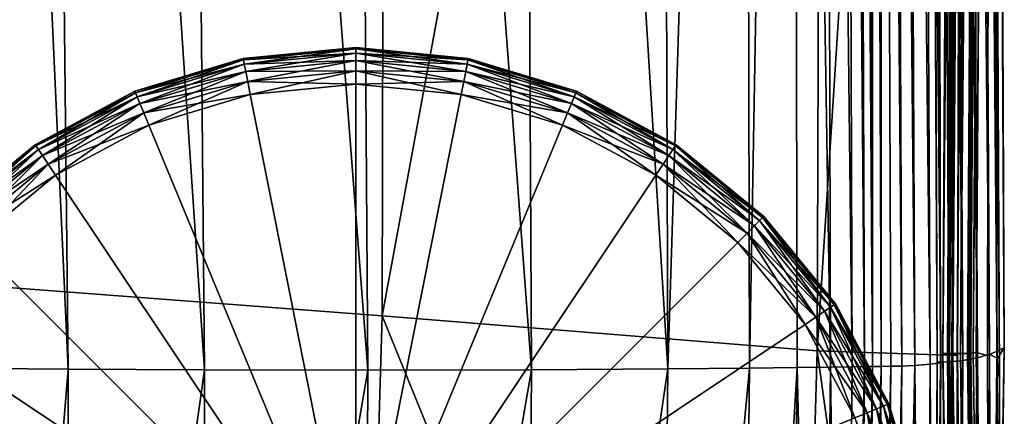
# Model space of a CAD drawing. Header units: millimetres. Extents: x 2387 to 13955, y -4964 to 364.
# Tile 889 of 1056: x 4475 to 4537, y -288 to -263. Entities that reach past the tile are written whole.
import ezdxf

# ---------------------------------------------------------------- set-up
doc = ezdxf.new("R2010")
doc.units = ezdxf.units.MM
doc.header["$MEASUREMENT"] = 0
doc.layers.add('Predefinito', color=7, linetype='Continuous', true_color=0x000000)

# ---------------------------------------------------------------- blocks, each defined once
blk = doc.blocks.new('Blocco 08')
at = {"layer": 'Predefinito'}
for points in [[(-439.328, -404.422, 608.476), (-467.198, -396.165, 730.971), (-468.751, -561.616, 730.648)], [(-468.751, -561.616, 730.648), (-439.661, -563.818, 608.307), (-439.328, -404.422, 608.476)], [(-411.78, -412.658, 485.836), (-439.328, -404.422, 608.476), (-439.661, -563.818, 608.307)], [(-439.661, -563.818, 608.307), (-412.294, -566.011, 485.871), (-411.78, -412.658, 485.836)], [(-402.631, -414.958, 440.536), (-411.78, -412.658, 485.836), (-412.294, -566.011, 485.871)], [(-400.526, -565.816, 218.908), (-401.171, -414.45, 218.819), (-401.347, -414.958, 360.699)], [(-401.171, -414.45, 218.819), (-400.526, -565.816, 218.908), (-400.989, -566.552, 77.885)], [(-400.989, -566.552, 77.885), (-400.807, -414.866, 77.82), (-401.171, -414.45, 218.819)], [(-412.294, -566.011, 485.871), (-403.461, -566.301, 440.647), (-402.631, -414.958, 440.536)], [(-403.089, -414.851, 426.423), (-403.512, -414.852, 426.487), (-404.397, -566.18, 426.56)], [(-404.397, -566.18, 426.56), (-403.976, -566.183, 426.502), (-403.089, -414.851, 426.423)], [(-403.112, -414.852, 426.633), (-403.997, -566.184, 426.711), (-404.397, -566.18, 426.56)], [(-404.397, -566.18, 426.56), (-403.512, -414.852, 426.487), (-403.112, -414.852, 426.633)], [(-403.222, -414.899, 433.32), (-403.333, -414.901, 433.492), (-404.092, -566.24, 433.578)], [(-404.092, -566.24, 433.578), (-403.983, -566.24, 433.408), (-403.222, -414.899, 433.32)], [(-404.092, -566.24, 433.578), (-403.333, -414.901, 433.492), (-403.279, -414.902, 433.686)], [(-403.279, -414.902, 433.686), (-404.033, -566.242, 433.773), (-404.092, -566.24, 433.578)], [(-404.033, -566.242, 433.773), (-403.279, -414.902, 433.686), (-403.045, -414.917, 435.502)], [(-403.045, -414.917, 435.502), (-403.818, -566.258, 435.596), (-404.033, -566.242, 433.773)], [(-403.997, -566.184, 426.711), (-403.112, -414.852, 426.633), (-402.594, -414.857, 427.566)], [(-402.594, -414.857, 427.566), (-403.463, -566.198, 427.652), (-403.997, -566.184, 426.711)], [(-402.984, -414.892, 432.407), (-403.222, -414.899, 433.32), (-403.983, -566.24, 433.408)], [(-403.983, -566.24, 433.408), (-403.765, -566.234, 432.497), (-402.984, -414.892, 432.407)], [(-402.374, -414.844, 425.615), (-403.089, -414.851, 426.423), (-403.976, -566.183, 426.502)], [(-403.976, -566.183, 426.502), (-403.274, -566.184, 425.701), (-402.374, -414.844, 425.615)], [(-403.461, -566.301, 440.647), (-403.818, -566.258, 435.596), (-403.045, -414.917, 435.502)], [(-402.662, -414.874, 429.99), (-402.984, -414.892, 432.407), (-403.765, -566.234, 432.497)], [(-403.765, -566.234, 432.497), (-403.488, -566.217, 430.079), (-402.662, -414.874, 429.99)], [(-402.594, -414.857, 427.566), (-402.662, -414.874, 429.99), (-403.488, -566.217, 430.079)], [(-403.488, -566.217, 430.079), (-403.463, -566.198, 427.652), (-402.594, -414.857, 427.566)], [(-403.045, -414.917, 435.502), (-402.631, -414.958, 440.536), (-403.461, -566.301, 440.647)], [(-401.9, -414.829, 423.232), (-402.374, -414.844, 425.615), (-403.274, -566.184, 425.701)], [(-403.274, -566.184, 425.701), (-402.833, -566.171, 423.32), (-401.9, -414.829, 423.232)], [(-401.676, -414.815, 420.807), (-401.9, -414.829, 423.232), (-402.833, -566.171, 423.32)], [(-402.833, -566.171, 423.32), (-402.636, -566.158, 420.892), (-401.676, -414.815, 420.807)], [(-401.679, -414.809, 419.499), (-401.776, -414.81, 419.679), (-402.746, -566.149, 419.762)], [(-402.746, -566.149, 419.762), (-402.651, -566.149, 419.583), (-401.679, -414.809, 419.499)], [(-401.705, -414.81, 419.868), (-402.674, -566.151, 419.952), (-402.746, -566.149, 419.762)], [(-402.746, -566.149, 419.762), (-401.776, -414.81, 419.679), (-401.705, -414.81, 419.868)], [(-402.674, -566.151, 419.952), (-401.705, -414.81, 419.868), (-401.676, -414.815, 420.807)], [(-401.676, -414.815, 420.807), (-402.636, -566.158, 420.892), (-402.674, -566.151, 419.952)], [(-401.486, -414.8, 417.669), (-401.679, -414.809, 419.499), (-402.651, -566.149, 419.583)], [(-402.651, -566.149, 419.583), (-402.476, -566.142, 417.754), (-401.486, -414.8, 417.669)], [(-401.276, -414.78, 412.525), (-401.486, -414.8, 417.669), (-402.476, -566.142, 417.754)], [(-402.476, -566.142, 417.754), (-402.295, -566.124, 412.61), (-401.276, -414.78, 412.525)], [(-401.347, -414.958, 360.699), (-401.276, -414.78, 412.525), (-402.295, -566.124, 412.61)], [(-402.295, -566.124, 412.61), (-401.593, -566.308, 360.784), (-401.347, -414.958, 360.699)], [(-401.347, -414.958, 360.699), (-401.593, -566.308, 360.784), (-400.526, -565.816, 218.908)], [(-401.547, -415.221, 28.638), (-400.807, -414.866, 77.82), (-400.989, -566.552, 77.885)], [(-466.358, -415.571, 12.586), (-461.061, -415.607, 12.6), (-459.43, -567.162, 12.537)], [(-459.43, -567.162, 12.537), (-464.575, -567.128, 12.545), (-466.358, -415.571, 12.586)], [(-461.061, -415.607, 12.6), (-452.231, -415.652, 12.594), (-450.855, -567.204, 12.5)], [(-450.855, -567.204, 12.5), (-459.43, -567.162, 12.537), (-461.061, -415.607, 12.6)], [(-452.231, -415.652, 12.594), (-441.637, -415.67, 12.544), (-440.564, -567.222, 12.43)], [(-440.564, -567.222, 12.43), (-450.855, -567.204, 12.5), (-452.231, -415.652, 12.594)], [(-441.637, -415.67, 12.544), (-431.042, -415.643, 12.456), (-430.274, -567.196, 12.353)], [(-430.274, -567.196, 12.353), (-440.564, -567.222, 12.43), (-441.637, -415.67, 12.544)], [(-431.042, -415.643, 12.456), (-422.212, -415.584, 12.362), (-421.699, -567.14, 12.292)], [(-421.699, -567.14, 12.292), (-430.274, -567.196, 12.353), (-431.042, -415.643, 12.456)], [(-421.699, -567.14, 12.292), (-422.212, -415.584, 12.362), (-416.915, -415.534, 12.3)], [(-416.915, -415.534, 12.3), (-416.553, -567.093, 12.26), (-421.699, -567.14, 12.292)], [(-416.553, -567.093, 12.26), (-416.915, -415.534, 12.3), (-413.888, -415.501, 12.323)], [(-413.888, -415.501, 12.323), (-413.567, -567.061, 12.292), (-416.553, -567.093, 12.26)], [(-413.888, -415.501, 12.323), (-411.868, -415.475, 12.477), (-411.47, -567.034, 12.422)], [(-411.47, -567.034, 12.422), (-413.567, -567.061, 12.292), (-413.888, -415.501, 12.323)], [(-411.868, -415.475, 12.477), (-410.61, -415.457, 12.719), (-410.106, -567.015, 12.63)], [(-410.106, -567.015, 12.63), (-411.47, -567.034, 12.422), (-411.868, -415.475, 12.477)], [(-410.61, -415.457, 12.719), (-409.867, -415.446, 13.004), (-409.322, -567.002, 12.89)], [(-409.322, -567.002, 12.89), (-410.106, -567.015, 12.63), (-410.61, -415.457, 12.719)], [(-409.867, -415.446, 13.004), (-409.364, -415.439, 13.197), (-408.814, -566.993, 13.063)], [(-408.814, -566.993, 13.063), (-409.322, -567.002, 12.89), (-409.867, -415.446, 13.004)], [(-408.814, -566.993, 13.063), (-409.364, -415.439, 13.197), (-408.827, -415.432, 13.161)], [(-408.277, -566.987, 13.008), (-408.827, -415.432, 13.161), (-408.241, -415.425, 13.074)], [(-408.827, -415.432, 13.161), (-408.277, -566.987, 13.008), (-408.814, -566.993, 13.063)], [(-408.241, -415.425, 13.074), (-407.675, -566.98, 12.901), (-408.277, -566.987, 13.008)], [(-408.241, -415.425, 13.074), (-407.596, -415.416, 13.11), (-406.97, -566.971, 12.921)], [(-406.97, -566.971, 12.921), (-407.675, -566.98, 12.901), (-408.241, -415.425, 13.074)], [(-407.596, -415.416, 13.11), (-406.845, -415.404, 13.487), (-406.148, -566.935, 13.306)], [(-406.148, -566.935, 13.306), (-406.97, -566.971, 12.921), (-407.596, -415.416, 13.11)], [(-406.845, -415.404, 13.487), (-405.94, -415.384, 14.422), (-405.191, -566.847, 14.295)], [(-405.191, -566.847, 14.295), (-406.148, -566.935, 13.306), (-406.845, -415.404, 13.487)], [(-405.94, -415.384, 14.422), (-405.299, -415.367, 15.409), (-404.519, -566.761, 15.34)], [(-404.519, -566.761, 15.34), (-405.191, -566.847, 14.295), (-405.94, -415.384, 14.422)], [(-404.742, -566.731, 16.041), (-405.527, -415.364, 16.094), (-405.338, -415.364, 15.942)], [(-405.338, -415.364, 15.942), (-405.527, -415.364, 16.094), (-404.742, -566.731, 16.041)], [(-404.55, -566.732, 15.89), (-405.338, -415.364, 15.942), (-404.809, -415.356, 16.017)], [(-405.338, -415.364, 15.942), (-404.55, -566.732, 15.89), (-404.742, -566.731, 16.041)], [(-404.742, -566.731, 16.041), (-404.55, -566.732, 15.89), (-405.338, -415.364, 15.942)], [(-405.299, -415.367, 15.409), (-405.338, -415.364, 15.942), (-404.55, -566.732, 15.89)], [(-404.55, -566.732, 15.89), (-404.519, -566.761, 15.34), (-405.299, -415.367, 15.409)], [(-404.809, -415.356, 16.017), (-403.978, -415.339, 16.852), (-403.142, -566.62, 16.88)], [(-403.142, -566.62, 16.88), (-404.007, -566.705, 15.985), (-404.809, -415.356, 16.017)], [(-404.809, -415.356, 16.017), (-404.007, -566.705, 15.985), (-404.55, -566.732, 15.89)], [(-403.978, -415.339, 16.852), (-403.068, -415.313, 18.676), (-402.211, -566.46, 18.759)], [(-402.211, -566.46, 18.759), (-403.142, -566.62, 16.88), (-403.978, -415.339, 16.852)], [(-403.068, -415.313, 18.676), (-402.299, -415.279, 21.715), (-401.46, -566.209, 21.815)], [(-401.46, -566.209, 21.815), (-402.211, -566.46, 18.759), (-403.068, -415.313, 18.676)], [(-402.299, -415.279, 21.715), (-401.762, -415.247, 25.269), (-400.97, -566.465, 25.338)], [(-400.97, -566.465, 25.338), (-401.46, -566.209, 21.815), (-402.299, -415.279, 21.715)], [(-401.762, -415.247, 25.269), (-401.547, -415.221, 28.638), (-400.82, -567.82, 28.622)], [(-400.82, -567.82, 28.622), (-400.97, -566.465, 25.338), (-401.762, -415.247, 25.269)], [(-400.989, -566.552, 77.885), (-400.82, -567.82, 28.622), (-401.547, -415.221, 28.638)], [(-468.751, -561.616, 730.648), (-470.607, -626.494, 730.493), (-441.548, -626.659, 607.928)], [(-441.548, -626.659, 607.928), (-439.661, -563.818, 608.307), (-468.751, -561.616, 730.648)], [(-439.661, -563.818, 608.307), (-441.548, -626.659, 607.928), (-414.032, -626.828, 485.657)], [(-414.032, -626.828, 485.657), (-412.294, -566.011, 485.871), (-439.661, -563.818, 608.307)], [(-412.294, -566.011, 485.871), (-414.032, -626.828, 485.657), (-403.91, -626.452, 440.526)], [(-403.91, -626.452, 440.526), (-403.461, -566.301, 440.647), (-412.294, -566.011, 485.871)], [(-403.319, -626.305, 426.369), (-403.976, -566.183, 426.502), (-404.397, -566.18, 426.56)], [(-404.397, -566.18, 426.56), (-403.742, -626.286, 426.423), (-403.319, -626.305, 426.369)], [(-403.742, -626.286, 426.423), (-404.397, -566.18, 426.56), (-403.997, -566.184, 426.711)], [(-403.644, -626.382, 433.448), (-404.092, -566.24, 433.578), (-404.033, -566.242, 433.773)], [(-403.531, -626.384, 433.279), (-403.983, -566.24, 433.408), (-404.092, -566.24, 433.578)], [(-404.092, -566.24, 433.578), (-403.644, -626.382, 433.448), (-403.531, -626.384, 433.279)], [(-403.591, -626.388, 433.644), (-404.033, -566.242, 433.773), (-403.818, -566.258, 435.596)], [(-404.033, -566.242, 433.773), (-403.591, -626.388, 433.644), (-403.644, -626.382, 433.448)], [(-403.345, -626.306, 426.578), (-403.997, -566.184, 426.711), (-403.463, -566.198, 427.652)], [(-403.997, -566.184, 426.711), (-403.345, -626.306, 426.578), (-403.742, -626.286, 426.423)], [(-403.285, -626.384, 432.37), (-403.765, -566.234, 432.497), (-403.983, -566.24, 433.408)], [(-403.983, -566.24, 433.408), (-403.531, -626.384, 433.279), (-403.285, -626.384, 432.37)], [(-403.976, -566.183, 426.502), (-403.319, -626.305, 426.369), (-402.596, -626.329, 425.575)], [(-402.596, -626.329, 425.575), (-403.274, -566.184, 425.701), (-403.976, -566.183, 426.502)], [(-402.938, -626.369, 429.954), (-403.488, -566.217, 430.079), (-403.765, -566.234, 432.497)], [(-403.765, -566.234, 432.497), (-403.285, -626.384, 432.37), (-402.938, -626.369, 429.954)], [(-402.841, -626.342, 427.525), (-403.463, -566.198, 427.652), (-403.488, -566.217, 430.079)], [(-403.488, -566.217, 430.079), (-402.938, -626.369, 429.954), (-402.841, -626.342, 427.525)], [(-403.463, -566.198, 427.652), (-402.841, -626.342, 427.525), (-403.345, -626.306, 426.578)], [(-402.091, -626.325, 423.196), (-402.833, -566.171, 423.32), (-403.274, -566.184, 425.701)], [(-403.274, -566.184, 425.701), (-402.596, -626.329, 425.575), (-402.091, -626.325, 423.196)], [(-401.832, -626.309, 420.77), (-402.636, -566.158, 420.892), (-402.833, -566.171, 423.32)], [(-402.833, -566.171, 423.32), (-402.091, -626.325, 423.196), (-401.832, -626.309, 420.77)], [(-401.914, -626.293, 419.637), (-402.746, -566.149, 419.762), (-402.674, -566.151, 419.952)], [(-401.815, -626.296, 419.46), (-402.651, -566.149, 419.583), (-402.746, -566.149, 419.762)], [(-402.746, -566.149, 419.762), (-401.914, -626.293, 419.637), (-401.815, -626.296, 419.46)], [(-401.847, -626.298, 419.829), (-402.674, -566.151, 419.952), (-402.636, -566.158, 420.892)], [(-402.674, -566.151, 419.952), (-401.847, -626.298, 419.829), (-401.914, -626.293, 419.637)], [(-401.6, -626.295, 417.633), (-402.476, -566.142, 417.754), (-402.651, -566.149, 419.583)], [(-402.651, -566.149, 419.583), (-401.815, -626.296, 419.46), (-401.6, -626.295, 417.633)], [(-402.636, -566.158, 420.892), (-401.832, -626.309, 420.77), (-401.847, -626.298, 419.829)], [(-402.295, -566.124, 412.61), (-402.476, -566.142, 417.754), (-401.6, -626.295, 417.633)], [(-401.593, -566.308, 360.784), (-402.295, -566.124, 412.61), (-401.323, -626.28, 412.49)], [(-401.6, -626.295, 417.633), (-401.323, -626.28, 412.49), (-402.295, -566.124, 412.61)], [(-402.211, -566.46, 18.759), (-401.46, -566.209, 21.815), (-401.695, -625.121, 21.724)], [(-401.18, -626.241, 25.14), (-401.695, -625.121, 21.724), (-401.46, -566.209, 21.815)], [(-401.378, -626.041, 218.787), (-400.526, -565.816, 218.908), (-401.593, -566.308, 360.784)], [(-400.526, -565.816, 218.908), (-401.378, -626.041, 218.787), (-401.569, -627.736, 77.658)], [(-401.569, -627.736, 77.658), (-400.989, -566.552, 77.885), (-400.526, -565.816, 218.908)], [(-401.46, -566.209, 21.815), (-400.97, -566.465, 25.338), (-401.18, -626.241, 25.14)], [(-406.148, -566.935, 13.306), (-405.191, -566.847, 14.295), (-405.604, -627.347, 14.022)], [(-404.897, -627.055, 15.107), (-405.604, -627.347, 14.022), (-405.191, -566.847, 14.295)], [(-405.191, -566.847, 14.295), (-404.519, -566.761, 15.34), (-404.897, -627.055, 15.107)], [(-405.108, -626.948, 15.815), (-404.742, -566.731, 16.041), (-404.55, -566.732, 15.89)], [(-404.742, -566.731, 16.041), (-405.108, -626.948, 15.815), (-404.916, -626.953, 15.666)], [(-404.55, -566.732, 15.89), (-404.916, -626.953, 15.666), (-405.108, -626.948, 15.815)], [(-404.916, -626.953, 15.666), (-404.55, -566.732, 15.89), (-404.007, -566.705, 15.985)], [(-404.007, -566.705, 15.985), (-404.361, -626.864, 15.781), (-404.916, -626.953, 15.666)], [(-404.916, -626.953, 15.666), (-404.55, -566.732, 15.89), (-404.742, -566.731, 16.041)], [(-404.55, -566.732, 15.89), (-404.916, -626.953, 15.666), (-404.897, -627.055, 15.107)], [(-404.897, -627.055, 15.107), (-404.519, -566.761, 15.34), (-404.55, -566.732, 15.89)], [(-403.142, -566.62, 16.88), (-403.463, -626.579, 16.716), (-404.361, -626.864, 15.781)], [(-404.361, -626.864, 15.781), (-404.007, -566.705, 15.985), (-403.142, -566.62, 16.88)], [(-403.461, -566.301, 440.647), (-403.91, -626.452, 440.526), (-403.603, -626.408, 435.469)], [(-403.603, -626.408, 435.469), (-403.818, -566.258, 435.596), (-403.461, -566.301, 440.647)], [(-403.818, -566.258, 435.596), (-403.603, -626.408, 435.469), (-403.591, -626.388, 433.644)], [(-403.463, -626.579, 16.716), (-403.142, -566.62, 16.88), (-402.211, -566.46, 18.759)], [(-402.211, -566.46, 18.759), (-402.485, -626.021, 18.643), (-403.463, -626.579, 16.716)], [(-401.695, -625.121, 21.724), (-402.485, -626.021, 18.643), (-402.211, -566.46, 18.759)], [(-401.323, -626.28, 412.49), (-401.286, -626.482, 360.663), (-401.593, -566.308, 360.784)], [(-401.593, -566.308, 360.784), (-401.286, -626.482, 360.663), (-401.378, -626.041, 218.787)], [(-400.82, -567.82, 28.622), (-400.989, -566.552, 77.885), (-401.569, -627.736, 77.658)], [(-401.008, -631.744, 28.073), (-401.18, -626.241, 25.14), (-400.97, -566.465, 25.338)], [(-400.97, -566.465, 25.338), (-400.82, -567.82, 28.622), (-401.008, -631.744, 28.073)], [(-464.437, -627.911, 12.252), (-464.575, -567.128, 12.545), (-459.43, -567.162, 12.537)], [(-459.43, -567.162, 12.537), (-459.378, -627.945, 12.188), (-464.437, -627.911, 12.252)], [(-459.378, -627.945, 12.188), (-459.43, -567.162, 12.537), (-450.855, -567.204, 12.5)], [(-450.855, -567.204, 12.5), (-450.947, -627.986, 12.09), (-459.378, -627.945, 12.188)], [(-450.947, -627.986, 12.09), (-450.855, -567.204, 12.5), (-440.564, -567.222, 12.43)], [(-440.564, -567.222, 12.43), (-440.831, -628.003, 12.001), (-450.947, -627.986, 12.09)], [(-430.274, -567.196, 12.353), (-430.714, -627.978, 11.954), (-440.831, -628.003, 12.001)], [(-440.831, -628.003, 12.001), (-440.564, -567.222, 12.43), (-430.274, -567.196, 12.353)], [(-430.714, -627.978, 11.954), (-430.274, -567.196, 12.353), (-421.699, -567.14, 12.292)], [(-421.699, -567.14, 12.292), (-422.283, -627.924, 11.951), (-430.714, -627.978, 11.954)], [(-416.553, -567.093, 12.26), (-417.224, -627.879, 11.964), (-422.283, -627.924, 11.951)], [(-422.283, -627.924, 11.951), (-421.699, -567.14, 12.292), (-416.553, -567.093, 12.26)], [(-417.224, -627.879, 11.964), (-416.553, -567.093, 12.26), (-413.567, -567.061, 12.292)], [(-413.567, -567.061, 12.292), (-414.261, -627.846, 12.016), (-417.224, -627.879, 11.964)], [(-412.116, -627.817, 12.146), (-414.261, -627.846, 12.016), (-413.567, -567.061, 12.292)], [(-413.567, -567.061, 12.292), (-411.47, -567.034, 12.422), (-412.116, -627.817, 12.146)], [(-410.688, -627.793, 12.341), (-412.116, -627.817, 12.146), (-411.47, -567.034, 12.422)], [(-411.47, -567.034, 12.422), (-410.106, -567.015, 12.63), (-410.688, -627.793, 12.341)], [(-409.322, -567.002, 12.89), (-409.878, -627.772, 12.593), (-410.688, -627.793, 12.341)], [(-410.688, -627.793, 12.341), (-410.106, -567.015, 12.63), (-409.322, -567.002, 12.89)], [(-409.878, -627.772, 12.593), (-409.322, -567.002, 12.89), (-408.814, -566.993, 13.063)], [(-408.814, -566.993, 13.063), (-409.364, -627.76, 12.759), (-409.878, -627.772, 12.593)], [(-408.277, -566.987, 13.008), (-408.828, -627.756, 12.695), (-409.364, -627.76, 12.759)], [(-409.364, -627.76, 12.759), (-408.814, -566.993, 13.063), (-408.277, -566.987, 13.008)], [(-408.828, -627.756, 12.695), (-408.277, -566.987, 13.008), (-407.675, -566.98, 12.901)], [(-407.675, -566.98, 12.901), (-408.217, -627.753, 12.582), (-408.828, -627.756, 12.695)], [(-406.97, -566.971, 12.921), (-407.479, -627.744, 12.596), (-408.217, -627.753, 12.582)], [(-408.217, -627.753, 12.582), (-407.675, -566.98, 12.901), (-406.97, -566.971, 12.921)], [(-407.479, -627.744, 12.596), (-406.97, -566.971, 12.921), (-406.148, -566.935, 13.306)], [(-406.148, -566.935, 13.306), (-406.608, -627.637, 12.992), (-407.479, -627.744, 12.596)], [(-405.604, -627.347, 14.022), (-406.608, -627.637, 12.992), (-406.148, -566.935, 13.306)], [(-401.569, -627.736, 77.658), (-401.008, -631.744, 28.073), (-400.82, -567.82, 28.622)]]:
    blk.add_3dface(points, dxfattribs=at)

msp = doc.modelspace()

# ---------------------------------------------------------------- linework, layer by layer
at = {"layer": 'Predefinito'}
for points in [[(4496.312, -264.767, 2), (4489.229, -265.464, 2), (4489.229, -265.464, 6)], [(4489.229, -265.464, 6), (4496.312, -264.767, 6), (4496.312, -264.767, 2)], [(4496.312, -264.767, 6), (4489.229, -265.464, 6), (4489.229, -265.464, 10)], [(4489.229, -265.464, 10), (4496.312, -264.767, 10), (4496.312, -264.767, 6)], [(4489.247, -265.555, 1.28), (4489.229, -265.464, 2), (4496.312, -264.767, 2)], [(4496.312, -264.859, 10.72), (4496.312, -264.767, 10), (4489.229, -265.464, 10)], [(4489.229, -265.464, 10), (4489.247, -265.555, 10.72), (4496.312, -264.859, 10.72)], [(4496.312, -264.767, 2), (4496.312, -264.859, 1.28), (4489.247, -265.555, 1.28)], [(4489.301, -265.826, 0.72), (4489.247, -265.555, 1.28), (4496.312, -264.859, 1.28)], [(4496.312, -265.135, 11.28), (4496.312, -264.859, 10.72), (4489.247, -265.555, 10.72)], [(4489.247, -265.555, 10.72), (4489.301, -265.826, 11.28), (4496.312, -265.135, 11.28)], [(4496.312, -264.859, 1.28), (4496.312, -265.135, 0.72), (4489.301, -265.826, 0.72)], [(4489.39, -266.277, 0.32), (4489.301, -265.826, 0.72), (4496.312, -265.135, 0.72)], [(4496.312, -265.596, 11.68), (4496.312, -265.135, 11.28), (4489.301, -265.826, 11.28)], [(4496.312, -265.135, 0.72), (4496.312, -265.596, 0.32), (4489.39, -266.277, 0.32)], [(4503.395, -265.464, 2), (4496.312, -264.767, 2), (4496.312, -264.767, 6)], [(4496.312, -264.767, 6), (4503.395, -265.464, 6), (4503.395, -265.464, 2)], [(4503.395, -265.464, 6), (4496.312, -264.767, 6), (4496.312, -264.767, 10)], [(4496.312, -264.767, 10), (4503.395, -265.464, 10), (4503.395, -265.464, 6)], [(4496.312, -264.859, 1.28), (4496.312, -264.767, 2), (4503.395, -265.464, 2)], [(4503.377, -265.555, 10.72), (4503.395, -265.464, 10), (4496.312, -264.767, 10)], [(4496.312, -264.767, 10), (4496.312, -264.859, 10.72), (4503.377, -265.555, 10.72)], [(4503.395, -265.464, 2), (4503.377, -265.555, 1.28), (4496.312, -264.859, 1.28)], [(4496.312, -265.135, 0.72), (4496.312, -264.859, 1.28), (4503.377, -265.555, 1.28)], [(4503.323, -265.826, 11.28), (4503.377, -265.555, 10.72), (4496.312, -264.859, 10.72)], [(4496.312, -264.859, 10.72), (4496.312, -265.135, 11.28), (4503.323, -265.826, 11.28)], [(4503.377, -265.555, 1.28), (4503.323, -265.826, 0.72), (4496.312, -265.135, 0.72)], [(4496.312, -265.596, 0.32), (4496.312, -265.135, 0.72), (4503.323, -265.826, 0.72)], [(4503.233, -266.277, 11.68), (4503.323, -265.826, 11.28), (4496.312, -265.135, 11.28)], [(4496.312, -265.135, 11.28), (4496.312, -265.596, 11.68), (4503.233, -266.277, 11.68)], [(4489.229, -265.464, 2), (4482.418, -267.53, 2), (4482.418, -267.53, 6)], [(4482.418, -267.53, 6), (4489.229, -265.464, 6), (4489.229, -265.464, 2)], [(4489.229, -265.464, 6), (4482.418, -267.53, 6), (4482.418, -267.53, 10)], [(4482.418, -267.53, 10), (4489.229, -265.464, 10), (4489.229, -265.464, 6)], [(4482.453, -267.615, 1.28), (4482.418, -267.53, 2), (4489.229, -265.464, 2)], [(4489.247, -265.555, 10.72), (4489.229, -265.464, 10), (4482.418, -267.53, 10)], [(4482.418, -267.53, 10), (4482.453, -267.615, 10.72), (4489.247, -265.555, 10.72)], [(4489.229, -265.464, 2), (4489.247, -265.555, 1.28), (4482.453, -267.615, 1.28)], [(4482.559, -267.871, 0.72), (4482.453, -267.615, 1.28), (4489.247, -265.555, 1.28)], [(4489.301, -265.826, 11.28), (4489.247, -265.555, 10.72), (4482.453, -267.615, 10.72)], [(4489.247, -265.555, 1.28), (4489.301, -265.826, 0.72), (4482.559, -267.871, 0.72)], [(4489.301, -265.826, 11.28), (4489.39, -266.277, 11.68), (4496.312, -265.596, 11.68)], [(4489.516, -266.91, 0.08), (4489.39, -266.277, 0.32), (4496.312, -265.596, 0.32)], [(4496.312, -266.241, 11.92), (4496.312, -265.596, 11.68), (4489.39, -266.277, 11.68)], [(4496.312, -265.596, 0.32), (4496.312, -266.241, 0.08), (4489.516, -266.91, 0.08)], [(4503.323, -265.826, 0.72), (4503.233, -266.277, 0.32), (4496.312, -265.596, 0.32)], [(4496.312, -266.241, 0.08), (4496.312, -265.596, 0.32), (4503.233, -266.277, 0.32)], [(4503.107, -266.91, 11.92), (4503.233, -266.277, 11.68), (4496.312, -265.596, 11.68)], [(4496.312, -265.596, 11.68), (4496.312, -266.241, 11.92), (4503.107, -266.91, 11.92)], [(4503.323, -265.826, 0.72), (4503.377, -265.555, 1.28), (4510.171, -267.615, 1.28)], [(4503.377, -265.555, 10.72), (4503.323, -265.826, 11.28), (4510.065, -267.871, 11.28)], [(4503.377, -265.555, 1.28), (4503.395, -265.464, 2), (4510.206, -267.53, 2)], [(4503.395, -265.464, 10), (4503.377, -265.555, 10.72), (4510.171, -267.615, 10.72)], [(4510.206, -267.53, 2), (4510.171, -267.615, 1.28), (4503.377, -265.555, 1.28)], [(4510.065, -267.871, 11.28), (4510.171, -267.615, 10.72), (4503.377, -265.555, 10.72)], [(4510.206, -267.53, 2), (4503.395, -265.464, 2), (4503.395, -265.464, 6)], [(4503.395, -265.464, 6), (4510.206, -267.53, 6), (4510.206, -267.53, 2)], [(4510.206, -267.53, 6), (4503.395, -265.464, 6), (4503.395, -265.464, 10)], [(4503.395, -265.464, 10), (4510.206, -267.53, 10), (4510.206, -267.53, 6)], [(4510.171, -267.615, 10.72), (4510.206, -267.53, 10), (4503.395, -265.464, 10)], [(4482.453, -267.615, 10.72), (4482.559, -267.871, 11.28), (4489.301, -265.826, 11.28)], [(4482.735, -268.296, 0.32), (4482.559, -267.871, 0.72), (4489.301, -265.826, 0.72)], [(4489.39, -266.277, 11.68), (4489.301, -265.826, 11.28), (4482.559, -267.871, 11.28)], [(4482.559, -267.871, 11.28), (4482.735, -268.296, 11.68), (4489.39, -266.277, 11.68)], [(4489.301, -265.826, 0.72), (4489.39, -266.277, 0.32), (4482.735, -268.296, 0.32)], [(4482.982, -268.892, 0.08), (4482.735, -268.296, 0.32), (4489.39, -266.277, 0.32)], [(4489.516, -266.91, 11.92), (4489.39, -266.277, 11.68), (4482.735, -268.296, 11.68)], [(4489.39, -266.277, 0.32), (4489.516, -266.91, 0.08), (4482.982, -268.892, 0.08)], [(4489.39, -266.277, 11.68), (4489.516, -266.91, 11.92), (4496.312, -266.241, 11.92)], [(4489.678, -267.723), (4489.516, -266.91, 0.08), (4496.312, -266.241, 0.08)], [(4496.312, -267.07, 12), (4496.312, -266.241, 11.92), (4489.516, -266.91, 11.92)], [(4496.312, -266.241, 0.08), (4496.312, -267.07), (4489.678, -267.723)], [(4503.233, -266.277, 0.32), (4503.107, -266.91, 0.08), (4496.312, -266.241, 0.08)], [(4496.312, -267.07), (4496.312, -266.241, 0.08), (4503.107, -266.91, 0.08)], [(4502.946, -267.723, 12), (4503.107, -266.91, 11.92), (4496.312, -266.241, 11.92)], [(4496.312, -266.241, 11.92), (4496.312, -267.07, 12), (4502.946, -267.723, 12)], [(4503.107, -266.91, 0.08), (4503.233, -266.277, 0.32), (4509.888, -268.296, 0.32)], [(4503.233, -266.277, 11.68), (4503.107, -266.91, 11.92), (4509.642, -268.892, 11.92)], [(4503.233, -266.277, 0.32), (4503.323, -265.826, 0.72), (4510.065, -267.871, 0.72)], [(4503.323, -265.826, 11.28), (4503.233, -266.277, 11.68), (4509.888, -268.296, 11.68)], [(4510.065, -267.871, 0.72), (4509.888, -268.296, 0.32), (4503.233, -266.277, 0.32)], [(4509.642, -268.892, 11.92), (4509.888, -268.296, 11.68), (4503.233, -266.277, 11.68)], [(4510.171, -267.615, 1.28), (4510.065, -267.871, 0.72), (4503.323, -265.826, 0.72)], [(4509.888, -268.296, 11.68), (4510.065, -267.871, 11.28), (4503.323, -265.826, 11.28)], [(4482.735, -268.296, 11.68), (4482.982, -268.892, 11.92), (4489.516, -266.91, 11.92)], [(4483.299, -269.658), (4482.982, -268.892, 0.08), (4489.516, -266.91, 0.08)], [(4489.678, -267.723, 12), (4489.516, -266.91, 11.92), (4482.982, -268.892, 11.92)], [(4489.516, -266.91, 0.08), (4489.678, -267.723), (4483.299, -269.658)], [(4489.516, -266.91, 11.92), (4489.678, -267.723, 12), (4496.312, -267.07, 12)], [(4503.107, -266.91, 0.08), (4502.946, -267.723), (4496.312, -267.07)], [(4502.946, -267.723), (4503.107, -266.91, 0.08), (4509.642, -268.892, 0.08)], [(4503.107, -266.91, 11.92), (4502.946, -267.723, 12), (4509.324, -269.658, 12)], [(4509.888, -268.296, 0.32), (4509.642, -268.892, 0.08), (4503.107, -266.91, 0.08)], [(4509.324, -269.658, 12), (4509.642, -268.892, 11.92), (4503.107, -266.91, 11.92)], [(4482.418, -267.53, 2), (4476.141, -270.885, 2), (4476.141, -270.885, 6)], [(4476.141, -270.885, 6), (4482.418, -267.53, 6), (4482.418, -267.53, 2)], [(4482.418, -267.53, 6), (4476.141, -270.885, 6), (4476.141, -270.885, 10)], [(4476.141, -270.885, 10), (4482.418, -267.53, 10), (4482.418, -267.53, 6)], [(4476.192, -270.962, 1.28), (4476.141, -270.885, 2), (4482.418, -267.53, 2)], [(4482.453, -267.615, 10.72), (4482.418, -267.53, 10), (4476.141, -270.885, 10)], [(4476.141, -270.885, 10), (4476.192, -270.962, 10.72), (4482.453, -267.615, 10.72)], [(4482.418, -267.53, 2), (4482.453, -267.615, 1.28), (4476.192, -270.962, 1.28)], [(4476.346, -271.192, 0.72), (4476.192, -270.962, 1.28), (4482.453, -267.615, 1.28)], [(4482.559, -267.871, 11.28), (4482.453, -267.615, 10.72), (4476.192, -270.962, 10.72)], [(4482.453, -267.615, 1.28), (4482.559, -267.871, 0.72), (4476.346, -271.192, 0.72)], [(4489.678, -267.723), (4496.312, -267.07), (4496.312, -301.073)], [(4496.312, -267.07, 12), (4489.678, -267.723, 12), (4496.312, -301.073, 12)], [(4496.312, -267.07), (4502.946, -267.723), (4496.312, -301.073)], [(4502.946, -267.723, 12), (4496.312, -267.07, 12), (4496.312, -301.073, 12)], [(4510.065, -267.871, 0.72), (4510.171, -267.615, 1.28), (4516.432, -270.962, 1.28)], [(4510.171, -267.615, 10.72), (4510.065, -267.871, 11.28), (4516.278, -271.192, 11.28)], [(4510.171, -267.615, 1.28), (4510.206, -267.53, 2), (4516.483, -270.885, 2)], [(4510.206, -267.53, 10), (4510.171, -267.615, 10.72), (4516.432, -270.962, 10.72)], [(4516.483, -270.885, 2), (4516.432, -270.962, 1.28), (4510.171, -267.615, 1.28)], [(4516.278, -271.192, 11.28), (4516.432, -270.962, 10.72), (4510.171, -267.615, 10.72)], [(4516.483, -270.885, 2), (4510.206, -267.53, 2), (4510.206, -267.53, 6)], [(4510.206, -267.53, 6), (4516.483, -270.885, 6), (4516.483, -270.885, 2)], [(4516.483, -270.885, 6), (4510.206, -267.53, 6), (4510.206, -267.53, 10)], [(4510.206, -267.53, 10), (4516.483, -270.885, 10), (4516.483, -270.885, 6)], [(4516.432, -270.962, 10.72), (4516.483, -270.885, 10), (4510.206, -267.53, 10)], [(4476.192, -270.962, 10.72), (4476.346, -271.192, 11.28), (4482.559, -267.871, 11.28)], [(4476.601, -271.575, 0.32), (4476.346, -271.192, 0.72), (4482.559, -267.871, 0.72)], [(4482.735, -268.296, 11.68), (4482.559, -267.871, 11.28), (4476.346, -271.192, 11.28)], [(4482.559, -267.871, 0.72), (4482.735, -268.296, 0.32), (4476.601, -271.575, 0.32)], [(4482.982, -268.892, 11.92), (4483.299, -269.658, 12), (4489.678, -267.723, 12)], [(4483.299, -269.658), (4489.678, -267.723), (4496.312, -301.073)], [(4489.678, -267.723, 12), (4483.299, -269.658, 12), (4496.312, -301.073, 12)], [(4502.946, -267.723), (4509.324, -269.658), (4496.312, -301.073)], [(4509.324, -269.658, 12), (4502.946, -267.723, 12), (4496.312, -301.073, 12)], [(4509.642, -268.892, 0.08), (4509.324, -269.658), (4502.946, -267.723)], [(4509.888, -268.296, 0.32), (4510.065, -267.871, 0.72), (4516.278, -271.192, 0.72)], [(4510.065, -267.871, 11.28), (4509.888, -268.296, 11.68), (4516.022, -271.575, 11.68)], [(4516.432, -270.962, 1.28), (4516.278, -271.192, 0.72), (4510.065, -267.871, 0.72)], [(4516.022, -271.575, 11.68), (4516.278, -271.192, 11.28), (4510.065, -267.871, 11.28)], [(4476.346, -271.192, 11.28), (4476.601, -271.575, 11.68), (4482.735, -268.296, 11.68)], [(4476.96, -272.111, 0.08), (4476.601, -271.575, 0.32), (4482.735, -268.296, 0.32)], [(4482.982, -268.892, 11.92), (4482.735, -268.296, 11.68), (4476.601, -271.575, 11.68)], [(4482.735, -268.296, 0.32), (4482.982, -268.892, 0.08), (4476.96, -272.111, 0.08)], [(4509.642, -268.892, 0.08), (4509.888, -268.296, 0.32), (4516.022, -271.575, 0.32)], [(4509.888, -268.296, 11.68), (4509.642, -268.892, 11.92), (4515.664, -272.111, 11.92)], [(4516.278, -271.192, 0.72), (4516.022, -271.575, 0.32), (4509.888, -268.296, 0.32)], [(4515.664, -272.111, 11.92), (4516.022, -271.575, 11.68), (4509.888, -268.296, 11.68)], [(4476.601, -271.575, 11.68), (4476.96, -272.111, 11.92), (4482.982, -268.892, 11.92)], [(4477.42, -272.8), (4476.96, -272.111, 0.08), (4482.982, -268.892, 0.08)], [(4483.299, -269.658, 12), (4482.982, -268.892, 11.92), (4476.96, -272.111, 11.92)], [(4482.982, -268.892, 0.08), (4483.299, -269.658), (4477.42, -272.8)], [(4509.324, -269.658), (4509.642, -268.892, 0.08), (4515.664, -272.111, 0.08)], [(4509.642, -268.892, 11.92), (4509.324, -269.658, 12), (4515.203, -272.8, 12)], [(4516.022, -271.575, 0.32), (4515.664, -272.111, 0.08), (4509.642, -268.892, 0.08)], [(4515.203, -272.8, 12), (4515.664, -272.111, 11.92), (4509.642, -268.892, 11.92)], [(4476.96, -272.111, 11.92), (4477.42, -272.8, 12), (4483.299, -269.658, 12)], [(4477.42, -272.8), (4483.299, -269.658), (4496.312, -301.073)], [(4483.299, -269.658, 12), (4477.42, -272.8, 12), (4496.312, -301.073, 12)], [(4509.324, -269.658), (4515.203, -272.8), (4496.312, -301.073)], [(4515.203, -272.8, 12), (4509.324, -269.658, 12), (4496.312, -301.073, 12)], [(4515.664, -272.111, 0.08), (4515.203, -272.8), (4509.324, -269.658)], [(4476.141, -270.885, 2), (4470.639, -275.401, 2), (4470.639, -275.401, 6)], [(4470.639, -275.401, 6), (4476.141, -270.885, 6), (4476.141, -270.885, 2)], [(4476.141, -270.885, 6), (4470.639, -275.401, 6), (4470.639, -275.401, 10)], [(4470.639, -275.401, 10), (4476.141, -270.885, 10), (4476.141, -270.885, 6)], [(4470.704, -275.466, 1.28), (4470.639, -275.401, 2), (4476.141, -270.885, 2)], [(4476.192, -270.962, 10.72), (4476.141, -270.885, 10), (4470.639, -275.401, 10)], [(4470.639, -275.401, 10), (4470.704, -275.466, 10.72), (4476.192, -270.962, 10.72)], [(4476.141, -270.885, 2), (4476.192, -270.962, 1.28), (4470.704, -275.466, 1.28)], [(4470.9, -275.661, 0.72), (4470.704, -275.466, 1.28), (4476.192, -270.962, 1.28)], [(4476.346, -271.192, 11.28), (4476.192, -270.962, 10.72), (4470.704, -275.466, 10.72)], [(4470.704, -275.466, 10.72), (4470.9, -275.661, 11.28), (4476.346, -271.192, 11.28)], [(4476.192, -270.962, 1.28), (4476.346, -271.192, 0.72), (4470.9, -275.661, 0.72)], [(4471.225, -275.987, 0.32), (4470.9, -275.661, 0.72), (4476.346, -271.192, 0.72)], [(4476.601, -271.575, 11.68), (4476.346, -271.192, 11.28), (4470.9, -275.661, 11.28)], [(4476.346, -271.192, 0.72), (4476.601, -271.575, 0.32), (4471.225, -275.987, 0.32)], [(4516.022, -271.575, 0.32), (4516.278, -271.192, 0.72), (4521.724, -275.661, 0.72)], [(4516.278, -271.192, 11.28), (4516.022, -271.575, 11.68), (4521.398, -275.987, 11.68)], [(4516.278, -271.192, 0.72), (4516.432, -270.962, 1.28), (4521.919, -275.466, 1.28)], [(4516.432, -270.962, 10.72), (4516.278, -271.192, 11.28), (4521.724, -275.661, 11.28)], [(4521.919, -275.466, 1.28), (4521.724, -275.661, 0.72), (4516.278, -271.192, 0.72)], [(4521.398, -275.987, 11.68), (4521.724, -275.661, 11.28), (4516.278, -271.192, 11.28)], [(4516.432, -270.962, 1.28), (4516.483, -270.885, 2), (4521.985, -275.401, 2)], [(4516.483, -270.885, 10), (4516.432, -270.962, 10.72), (4521.919, -275.466, 10.72)], [(4521.985, -275.401, 2), (4521.919, -275.466, 1.28), (4516.432, -270.962, 1.28)], [(4521.724, -275.661, 11.28), (4521.919, -275.466, 10.72), (4516.432, -270.962, 10.72)], [(4521.985, -275.401, 2), (4516.483, -270.885, 2), (4516.483, -270.885, 6)], [(4516.483, -270.885, 6), (4521.985, -275.401, 6), (4521.985, -275.401, 2)], [(4521.985, -275.401, 6), (4516.483, -270.885, 6), (4516.483, -270.885, 10)], [(4516.483, -270.885, 10), (4521.985, -275.401, 10), (4521.985, -275.401, 6)], [(4521.919, -275.466, 10.72), (4521.985, -275.401, 10), (4516.483, -270.885, 10)], [(4470.9, -275.661, 11.28), (4471.225, -275.987, 11.68), (4476.601, -271.575, 11.68)], [(4471.681, -276.443, 0.08), (4471.225, -275.987, 0.32), (4476.601, -271.575, 0.32)], [(4476.96, -272.111, 11.92), (4476.601, -271.575, 11.68), (4471.225, -275.987, 11.68)], [(4476.601, -271.575, 0.32), (4476.96, -272.111, 0.08), (4471.681, -276.443, 0.08)], [(4515.664, -272.111, 0.08), (4516.022, -271.575, 0.32), (4521.398, -275.987, 0.32)], [(4516.022, -271.575, 11.68), (4515.664, -272.111, 11.92), (4520.942, -276.443, 11.92)], [(4521.724, -275.661, 0.72), (4521.398, -275.987, 0.32), (4516.022, -271.575, 0.32)], [(4520.942, -276.443, 11.92), (4521.398, -275.987, 11.68), (4516.022, -271.575, 11.68)], [(4471.225, -275.987, 11.68), (4471.681, -276.443, 11.92), (4476.96, -272.111, 11.92)], [(4472.267, -277.029), (4471.681, -276.443, 0.08), (4476.96, -272.111, 0.08)], [(4477.42, -272.8, 12), (4476.96, -272.111, 11.92), (4471.681, -276.443, 11.92)], [(4476.96, -272.111, 0.08), (4477.42, -272.8), (4472.267, -277.029)], [(4515.203, -272.8), (4515.664, -272.111, 0.08), (4520.942, -276.443, 0.08)], [(4515.664, -272.111, 11.92), (4515.203, -272.8, 12), (4520.356, -277.029, 12)], [(4521.398, -275.987, 0.32), (4520.942, -276.443, 0.08), (4515.664, -272.111, 0.08)], [(4520.356, -277.029, 12), (4520.942, -276.443, 11.92), (4515.664, -272.111, 11.92)], [(4471.681, -276.443, 11.92), (4472.267, -277.029, 12), (4477.42, -272.8, 12)], [(4472.267, -277.029), (4477.42, -272.8), (4496.312, -301.073)], [(4477.42, -272.8, 12), (4472.267, -277.029, 12), (4496.312, -301.073, 12)], [(4515.203, -272.8), (4520.356, -277.029), (4496.312, -301.073)], [(4520.356, -277.029, 12), (4515.203, -272.8, 12), (4496.312, -301.073, 12)], [(4520.942, -276.443, 0.08), (4520.356, -277.029), (4515.203, -272.8)], [(4521.398, -275.987, 0.32), (4521.724, -275.661, 0.72), (4526.193, -281.107, 0.72)], [(4521.724, -275.661, 11.28), (4521.398, -275.987, 11.68), (4525.81, -281.363, 11.68)], [(4521.724, -275.661, 0.72), (4521.919, -275.466, 1.28), (4526.423, -280.954, 1.28)], [(4521.919, -275.466, 10.72), (4521.724, -275.661, 11.28), (4526.193, -281.107, 11.28)], [(4526.423, -280.954, 1.28), (4526.193, -281.107, 0.72), (4521.724, -275.661, 0.72)], [(4525.81, -281.363, 11.68), (4526.193, -281.107, 11.28), (4521.724, -275.661, 11.28)], [(4521.919, -275.466, 1.28), (4521.985, -275.401, 2), (4526.5, -280.902, 2)], [(4521.985, -275.401, 10), (4521.919, -275.466, 10.72), (4526.423, -280.954, 10.72)], [(4526.5, -280.902, 2), (4526.423, -280.954, 1.28), (4521.919, -275.466, 1.28)], [(4526.193, -281.107, 11.28), (4526.423, -280.954, 10.72), (4521.919, -275.466, 10.72)], [(4526.5, -280.902, 2), (4521.985, -275.401, 2), (4521.985, -275.401, 6)], [(4521.985, -275.401, 6), (4526.5, -280.902, 6), (4526.5, -280.902, 2)], [(4526.5, -280.902, 6), (4521.985, -275.401, 6), (4521.985, -275.401, 10)], [(4521.985, -275.401, 10), (4526.5, -280.902, 10), (4526.5, -280.902, 6)], [(4526.423, -280.954, 10.72), (4526.5, -280.902, 10), (4521.985, -275.401, 10)], [(4520.942, -276.443, 0.08), (4521.398, -275.987, 0.32), (4525.81, -281.363, 0.32)], [(4521.398, -275.987, 11.68), (4520.942, -276.443, 11.92), (4525.274, -281.721, 11.92)], [(4526.193, -281.107, 0.72), (4525.81, -281.363, 0.32), (4521.398, -275.987, 0.32)], [(4525.274, -281.721, 11.92), (4525.81, -281.363, 11.68), (4521.398, -275.987, 11.68)], [(4520.356, -277.029), (4520.942, -276.443, 0.08), (4525.274, -281.721, 0.08)], [(4520.942, -276.443, 11.92), (4520.356, -277.029, 12), (4524.585, -282.182, 12)], [(4525.81, -281.363, 0.32), (4525.274, -281.721, 0.08), (4520.942, -276.443, 0.08)], [(4524.585, -282.182, 12), (4525.274, -281.721, 11.92), (4520.942, -276.443, 11.92)], [(4468.039, -282.182), (4472.267, -277.029), (4496.312, -301.073)], [(4472.267, -277.029, 12), (4468.039, -282.182, 12), (4496.312, -301.073, 12)], [(4520.356, -277.029), (4524.585, -282.182), (4496.312, -301.073)], [(4524.585, -282.182, 12), (4520.356, -277.029, 12), (4496.312, -301.073, 12)], [(4525.274, -281.721, 0.08), (4524.585, -282.182), (4520.356, -277.029)], [(4525.81, -281.363, 0.32), (4526.193, -281.107, 0.72), (4529.514, -287.32, 0.72)], [(4526.193, -281.107, 11.28), (4525.81, -281.363, 11.68), (4529.089, -287.497, 11.68)], [(4526.193, -281.107, 0.72), (4526.423, -280.954, 1.28), (4529.77, -287.215, 1.28)], [(4526.423, -280.954, 10.72), (4526.193, -281.107, 11.28), (4529.514, -287.32, 11.28)], [(4529.77, -287.215, 1.28), (4529.514, -287.32, 0.72), (4526.193, -281.107, 0.72)], [(4529.089, -287.497, 11.68), (4529.514, -287.32, 11.28), (4526.193, -281.107, 11.28)], [(4526.423, -280.954, 1.28), (4526.5, -280.902, 2), (4529.855, -287.179, 2)], [(4526.5, -280.902, 10), (4526.423, -280.954, 10.72), (4529.77, -287.215, 10.72)], [(4529.855, -287.179, 2), (4529.77, -287.215, 1.28), (4526.423, -280.954, 1.28)], [(4529.514, -287.32, 11.28), (4529.77, -287.215, 10.72), (4526.423, -280.954, 10.72)], [(4529.855, -287.179, 2), (4526.5, -280.902, 2), (4526.5, -280.902, 6)], [(4526.5, -280.902, 6), (4529.855, -287.179, 6), (4529.855, -287.179, 2)], [(4529.855, -287.179, 6), (4526.5, -280.902, 6), (4526.5, -280.902, 10)], [(4526.5, -280.902, 10), (4529.855, -287.179, 10), (4529.855, -287.179, 6)], [(4529.77, -287.215, 10.72), (4529.855, -287.179, 10), (4526.5, -280.902, 10)], [(4524.585, -282.182), (4525.274, -281.721, 0.08), (4528.493, -287.743, 0.08)], [(4525.274, -281.721, 11.92), (4524.585, -282.182, 12), (4527.727, -288.061, 12)], [(4525.274, -281.721, 0.08), (4525.81, -281.363, 0.32), (4529.089, -287.497, 0.32)], [(4525.81, -281.363, 11.68), (4525.274, -281.721, 11.92), (4528.493, -287.743, 11.92)], [(4529.089, -287.497, 0.32), (4528.493, -287.743, 0.08), (4525.274, -281.721, 0.08)], [(4527.727, -288.061, 12), (4528.493, -287.743, 11.92), (4525.274, -281.721, 11.92)], [(4529.514, -287.32, 0.72), (4529.089, -287.497, 0.32), (4525.81, -281.363, 0.32)], [(4528.493, -287.743, 11.92), (4529.089, -287.497, 11.68), (4525.81, -281.363, 11.68)], [(4464.896, -288.061), (4468.039, -282.182), (4496.312, -301.073)], [(4468.039, -282.182, 12), (4464.896, -288.061, 12), (4496.312, -301.073, 12)], [(4524.585, -282.182), (4527.727, -288.061), (4496.312, -301.073)], [(4527.727, -288.061, 12), (4524.585, -282.182, 12), (4496.312, -301.073, 12)], [(4528.493, -287.743, 0.08), (4527.727, -288.061), (4524.585, -282.182)], [(4529.089, -287.497, 0.32), (4529.514, -287.32, 0.72), (4531.56, -294.062, 0.72)], [(4529.514, -287.32, 11.28), (4529.089, -287.497, 11.68), (4531.108, -294.152, 11.68)], [(4529.514, -287.32, 0.72), (4529.77, -287.215, 1.28), (4531.831, -294.008, 1.28)], [(4529.77, -287.215, 10.72), (4529.514, -287.32, 11.28), (4531.56, -294.062, 11.28)], [(4531.831, -294.008, 1.28), (4531.56, -294.062, 0.72), (4529.514, -287.32, 0.72)], [(4531.108, -294.152, 11.68), (4531.56, -294.062, 11.28), (4529.514, -287.32, 11.28)], [(4529.77, -287.215, 1.28), (4529.855, -287.179, 2), (4531.921, -293.99, 2)], [(4529.855, -287.179, 10), (4529.77, -287.215, 10.72), (4531.831, -294.008, 10.72)], [(4531.921, -293.99, 2), (4531.831, -294.008, 1.28), (4529.77, -287.215, 1.28)], [(4531.56, -294.062, 11.28), (4531.831, -294.008, 10.72), (4529.77, -287.215, 10.72)], [(4531.921, -293.99, 2), (4529.855, -287.179, 2), (4529.855, -287.179, 6)], [(4529.855, -287.179, 6), (4531.921, -293.99, 6), (4531.921, -293.99, 2)], [(4531.921, -293.99, 6), (4529.855, -287.179, 6), (4529.855, -287.179, 10)], [(4529.855, -287.179, 10), (4531.921, -293.99, 10), (4531.921, -293.99, 6)], [(4531.831, -294.008, 10.72), (4531.921, -293.99, 10), (4529.855, -287.179, 10)], [(4527.727, -288.061), (4528.493, -287.743, 0.08), (4530.475, -294.278, 0.08)], [(4528.493, -287.743, 11.92), (4527.727, -288.061, 12), (4529.662, -294.44, 12)], [(4528.493, -287.743, 0.08), (4529.089, -287.497, 0.32), (4531.108, -294.152, 0.32)], [(4529.089, -287.497, 11.68), (4528.493, -287.743, 11.92), (4530.475, -294.278, 11.92)], [(4531.108, -294.152, 0.32), (4530.475, -294.278, 0.08), (4528.493, -287.743, 0.08)], [(4529.662, -294.44, 12), (4530.475, -294.278, 11.92), (4528.493, -287.743, 11.92)], [(4531.56, -294.062, 0.72), (4531.108, -294.152, 0.32), (4529.089, -287.497, 0.32)], [(4530.475, -294.278, 11.92), (4531.108, -294.152, 11.68), (4529.089, -287.497, 11.68)]]:
    msp.add_3dface(points, dxfattribs=at)

# ---------------------------------------------------------------- block references
msp.add_blockref('Blocco 08', (4937.65, 282.162), dxfattribs=at)

doc.saveas('drawing.dxf')
